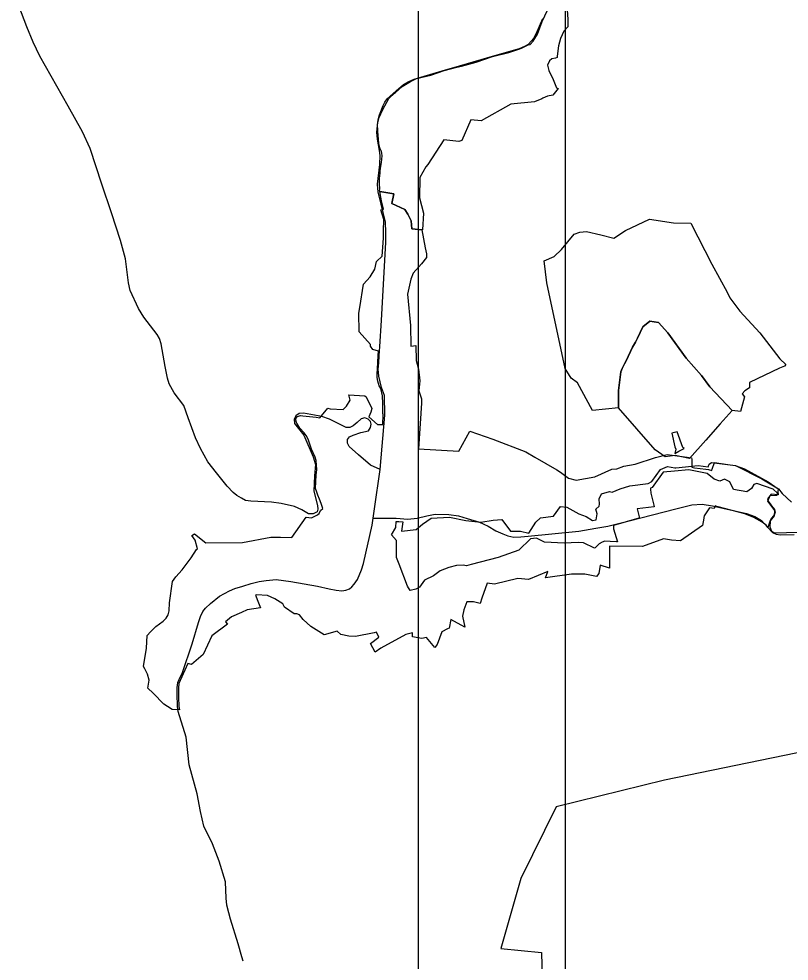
# Model space of a CAD drawing. Extents: x -789162 to -606354, y -1062736 to -945481.
# Drawn here: x -696275 to -693598, y -990434 to -987160 of the extents above; entities that cross this region are included whole.
import ezdxf

# ---------------------------------------------------------------- set-up
doc = ezdxf.new("R2010")
doc.units = 0
for name, color, linetype in [('_Rámeček', 7, 'Continuous'), ('_SIRSI VZTAHY_CYKLOTRASY MISTNI S', 7, 'Continuous'), ('_SIRSI VZTAHY_OP vodnich zdroju II stupne', 7, 'Continuous'), ('_SIRSI VZTAHY_SILNICE II TRIDY_STAV', 7, 'Continuous'), ('_SIRSI VZTAHY_SILNICE III TRIDY_STAV', 7, 'Continuous'), ('_SIRSI VZTAHY_USES_RBC_S', 7, 'Continuous')]:
    doc.layers.add(name, color=color, linetype=linetype)

msp = doc.modelspace()

# ---------------------------------------------------------------- linework, layer by layer
at = {"layer": '_Rámeček'}
msp.add_lwpolyline([(-673887.2, -995977.3), (-673887.2, -966277.3), (-694887.2, -966277.3), (-694887.2, -995977.3)], close=True, dxfattribs=at)
msp.add_lwpolyline([(-674375.7, -995477.3), (-674375.7, -975976.1), (-694376.9, -975976.1), (-694376.9, -995477.3)], dxfattribs=at)
at = {"layer": '_SIRSI VZTAHY_CYKLOTRASY MISTNI S'}
msp.add_lwpolyline([(-692092.1, -991464.7), (-692451.1, -990991.6), (-692522.9, -990644.3), (-692911.9, -990123.3), (-693193.2, -989877.8), (-693366.8, -989668.2), (-694031.4, -989804.9), (-694407.8, -989897.9), (-694531.2, -990146.8), (-694600.3, -990390.1), (-694459.4, -990403.5), (-694455.9, -990536.9)], dxfattribs=at)
at = {"layer": '_SIRSI VZTAHY_OP vodnich zdroju II stupne'}
msp.add_lwpolyline([(-694370.6, -987112), (-694368.1, -987161.6), (-694367, -987187.6), (-694381.9, -987201.9), (-694392.5, -987228.3), (-694399.6, -987252.9), (-694404.9, -987289.2), (-694404.7, -987294.4), (-694410.4, -987296.7), (-694422.9, -987297.9), (-694431.8, -987305.4), (-694437.9, -987320.6), (-694434.1, -987338.5), (-694432.9, -987342.6), (-694421.1, -987364.1), (-694407.1, -987398.7), (-694401.4, -987401), (-694420, -987425.2), (-694438.3, -987428.2), (-694453.9, -987435.1), (-694458.3, -987437.2), (-694483.1, -987448.1), (-694565.4, -987455.7), (-694668.3, -987513.7), (-694704.1, -987510.6), (-694735.7, -987582.1), (-694746.2, -987585.5), (-694798.5, -987580.3), (-694854.2, -987665.9), (-694861.1, -987673.7), (-694882.4, -987711), (-694883.6, -987780.9), (-694869.5, -987834.6), (-694872.1, -987892.8), (-694874.6, -987892.9), (-694910.2, -987889.7), (-694912.6, -987861.5), (-694923.4, -987837.7), (-694934.6, -987821.7), (-694978.9, -987801.5), (-694972.6, -987767.6), (-695021.1, -987759.7), (-695021.6, -987756.2), (-695021.4, -987751.6), (-695022.1, -987730.9), (-695022.3, -987726.5), (-695022.2, -987714.4), (-695020.1, -987695.4), (-695019.3, -987688.2), (-695017.1, -987671.6), (-695015.7, -987658.4), (-695012.8, -987635.4), (-695014.1, -987626.6), (-695015.7, -987619.6), (-695016.9, -987616.6), (-695020.4, -987608.1), (-695023.9, -987592.4), (-695027.4, -987550.2), (-695029.2, -987525.4), (-695023.6, -987501.9), (-695011, -987475), (-694989.9, -987436.7), (-694969.8, -987418.2), (-694966.7, -987415.6), (-694943.6, -987394.1), (-694914.8, -987377.1), (-694893.1, -987366.9), (-694844, -987355.1), (-694797.9, -987339.5), (-694753.4, -987327.7), (-694737.5, -987323.6), (-694686.4, -987309.6), (-694629.4, -987290.8), (-694572.4, -987276.5), (-694534.2, -987263.8), (-694526.2, -987260.8), (-694505.6, -987250.2), (-694498.6, -987248.7), (-694487.8, -987237.1), (-694472.9, -987212.9), (-694456.4, -987168.2), (-694429.5, -987109.4)], dxfattribs=at)
for points in [[(-695742.6, -989559.8), (-695759.1, -989549.4), (-695771.1, -989540.4), (-695808.7, -989502.2), (-695827.5, -989485.5), (-695823, -989457.5), (-695828.4, -989436.2), (-695837.8, -989418), (-695842.7, -989409.9), (-695831.6, -989346.4), (-695829.4, -989302.4), (-695817.6, -989289.7), (-695798.9, -989271), (-695774, -989251.9), (-695763.9, -989242.3), (-695756.1, -989230.6), (-695753.1, -989216.2), (-695751.9, -989188.7), (-695742, -989114.8), (-695729.3, -989098.6), (-695708.1, -989074.6), (-695676.2, -989032.1), (-695657.7, -989003.7), (-695655.1, -989001.2), (-695662.6, -988971.5), (-695673.8, -988955.3), (-695665.1, -988949.4), (-695625.2, -988980.2), (-695497.8, -988978.9), (-695399.9, -988960.8), (-695366.7, -988961.1), (-695327.3, -988961.5), (-695276.6, -988891.4), (-695257.9, -988893.8), (-695247, -988888.1), (-695239.8, -988884), (-695236.1, -988881.7), (-695231.8, -988878.4), (-695226.8, -988868.4), (-695218.9, -988861.2), (-695224.4, -988844.1), (-695230.2, -988829), (-695236.2, -988814.9), (-695239.6, -988803.9), (-695244.1, -988791.6), (-695242.2, -988744.6), (-695240.2, -988725.6), (-695240.8, -988710.3), (-695242.6, -988694.5), (-695246.2, -988682.3), (-695258.4, -988654.9), (-695270.2, -988619.8), (-695277, -988607.7), (-695283.4, -988598.2), (-695298.6, -988582.1), (-695309.9, -988564.8), (-695310.6, -988562.1), (-695314.5, -988549), (-695307.3, -988541.7), (-695296.2, -988538.2), (-695288.4, -988538.6), (-695241.7, -988543.8), (-695228.9, -988546.1), (-695202, -988512.6), (-695194, -988514.5), (-695148.1, -988516.9), (-695137.2, -988505.7), (-695124.3, -988484.9), (-695128.6, -988465.7), (-695072.7, -988469.9), (-695068.2, -988472.9), (-695048.6, -988513.1), (-695052.4, -988525.9), (-695058.9, -988542.5), (-695028.6, -988568.6), (-695010.3, -988569.5), (-695009.9, -988533.9), (-695010.1, -988530.3), (-695010.6, -988496.6), (-695011.7, -988469.7), (-695017.6, -988444.3), (-695023, -988434.2), (-695028, -988418.7), (-695029.9, -988406.3), (-695029.9, -988390.2), (-695029.3, -988376.9), (-695027.1, -988329.4), (-695025.8, -988313.8), (-695044.7, -988308.3), (-695053.8, -988296.9), (-695053.7, -988291.1), (-695092.9, -988247.1), (-695093.5, -988182.1), (-695090.6, -988162), (-695078, -988081.1), (-695054.2, -988056.2), (-695038.4, -988029.8), (-695032.6, -988002.4), (-695013.1, -987984), (-695008.3, -987921.8), (-695008.5, -987895.6), (-695006.8, -987856.7), (-695017.1, -987823.3), (-695007.9, -987821.4), (-695013.1, -987801.3), (-695015, -987791.9), (-695021.1, -987759.7), (-694972.6, -987767.6), (-694978.9, -987801.5), (-694934.6, -987821.7), (-694923.4, -987837.7), (-694912.6, -987861.5), (-694910.2, -987889.7), (-694874.6, -987892.9), (-694863.1, -987955.4), (-694859.3, -987976.6), (-694858.3, -987988.2), (-694876.1, -988010.7), (-694904.9, -988043.1), (-694913.2, -988063.7), (-694924.9, -988116.6), (-694913.8, -988225.1), (-694913.4, -988297.2), (-694903.4, -988295.4), (-694896.2, -988294.1), (-694894.6, -988346.4), (-694886, -988376.8), (-694882.3, -988417.9), (-694885.4, -988451.9), (-694875.9, -988480.2), (-694876.4, -988494.9), (-694887, -988653.8), (-694746.9, -988661.2), (-694707.8, -988592.6), (-694628.3, -988620), (-694514.1, -988664.2), (-694482.1, -988682.2), (-694406.1, -988727.1), (-694393, -988734.2), (-694365.1, -988755.4), (-694338.7, -988762.8), (-694273.9, -988750.9), (-694214.4, -988724.4), (-694197.3, -988722.8), (-694172.9, -988713.9), (-694133.6, -988706.4), (-694063.1, -988684), (-694022.9, -988673.2), (-693952.9, -988682.9), (-693938.2, -988684.7), (-693936.7, -988689.5), (-693936.7, -988696.6), (-693936.9, -988700.3), (-693937, -988708.8), (-693936.6, -988717.4), (-693927.9, -988719.7), (-693888.4, -988724.3), (-693879.1, -988725.5), (-693867.2, -988728.9), (-693865.5, -988723.8), (-693858.3, -988701.4), (-693811.5, -988707.8), (-693786.4, -988711.4), (-693753.5, -988723.6), (-693671.4, -988767.8), (-693637.1, -988792.1), (-693637.2, -988801.9), (-693637, -988813.3), (-693660.7, -988811.7), (-693673.3, -988827.6), (-693670.9, -988835.1), (-693660.7, -988849.6), (-693650.6, -988860.9), (-693647.4, -988873.6), (-693649.6, -988881.2), (-693653.1, -988886.9), (-693661.2, -988896.2), (-693665.6, -988906.1), (-693672.2, -988926.9), (-693678.8, -988918.5), (-693692.4, -988908.1), (-693720.7, -988891.7), (-693752.4, -988879.2), (-693844.8, -988855), (-693849.3, -988853.7), (-693856, -988852), (-693859.6, -988861.5), (-693874.9, -988858.8), (-693893.5, -988886.6), (-693894.5, -988892.7), (-693894.6, -988894), (-693899.3, -988920.3), (-693975.9, -988973.2), (-694007.8, -988971), (-694034.9, -988966.7), (-694107.8, -988992.6), (-694222.5, -988991.3), (-694222.5, -989067.7), (-694254.8, -989057.9), (-694259.8, -989086.4), (-694268.1, -989097.8), (-694308.2, -989089.3), (-694354.4, -989089.4), (-694445.1, -989101.8), (-694436.7, -989079.4), (-694504.1, -989107.2), (-694541.4, -989104.4), (-694622.5, -989124), (-694647.9, -989120.1), (-694666.3, -989172.5), (-694672.3, -989190.8), (-694695.1, -989184.9), (-694718.1, -989185.1), (-694729.4, -989213.1), (-694733.3, -989235.4), (-694725.9, -989273.1), (-694774.7, -989247), (-694780, -989276.4), (-694785.5, -989278.9), (-694805.2, -989289.4), (-694821.2, -989333.6), (-694830, -989343.8), (-694859.3, -989309), (-694874.9, -989313.1), (-694906.9, -989306.8), (-694907.4, -989293.3), (-694930.1, -989298.8), (-695017.9, -989345.8), (-695037.2, -989360.1), (-695053.8, -989330.3), (-695024.5, -989308.3), (-695032.7, -989290.4), (-695040.6, -989293.5), (-695105, -989305.5), (-695128.6, -989304.8), (-695156.9, -989299), (-695168.7, -989286.9), (-695214.8, -989299.7), (-695260.3, -989271.4), (-695287.7, -989246.3), (-695300.1, -989230.1), (-695309.4, -989226.8), (-695318.6, -989226.4), (-695352.5, -989203.4), (-695358.1, -989192.1), (-695385.8, -989175.2), (-695411.8, -989162.8), (-695449.2, -989161.4), (-695452.7, -989161.9), (-695442.6, -989189), (-695435.9, -989206.3), (-695482.1, -989213.4), (-695502.1, -989222.4), (-695536.5, -989237.4), (-695557.2, -989254.6), (-695550.9, -989262.6), (-695604.3, -989303.1), (-695634.5, -989368.1), (-695675.3, -989402.9), (-695688.2, -989399.7), (-695720, -989468.9), (-695720.1, -989484.2), (-695720.1, -989496.1), (-695720.1, -989501.9), (-695720.3, -989516.2), (-695719.1, -989549.2), (-695717.4, -989560.2)], [(-694450.1, -988000), (-694415.3, -987985.7), (-694389.5, -987960.8), (-694345.1, -987907.9), (-694326.4, -987900.9), (-694303, -987898.5), (-694253.1, -987910.2), (-694208, -987921.9), (-694167.4, -987895.4), (-694084.1, -987855.7), (-694000, -987868.1), (-693940, -987868.9), (-693867.5, -988011.5), (-693814.4, -988109.7), (-693804.3, -988129.4), (-693769.4, -988174.7), (-693700.5, -988250), (-693630.9, -988341.1), (-693610.5, -988360.5), (-693614.1, -988365.8), (-693631.8, -988373.8), (-693736.2, -988423.4), (-693736.2, -988442), (-693753, -988452.6), (-693761.9, -988462.3), (-693753.9, -988473), (-693767.2, -988524.3), (-693795.9, -988520.1), (-693874.3, -988438.7), (-693902.9, -988398.7), (-693956.6, -988338.8), (-694020.6, -988250), (-694052.6, -988215), (-694082.5, -988209.8), (-694107.3, -988229.4), (-694125.9, -988268.6), (-694132, -988283.3), (-694143, -988300), (-694165.4, -988347.4), (-694170.8, -988358.8), (-694178.2, -988374.5), (-694183.3, -988386.4), (-694191.9, -988451.3), (-694191.9, -988511.2), (-694281.5, -988520.8), (-694333.8, -988424.3), (-694355.5, -988407.6), (-694376.5, -988374), (-694440.9, -988077.2)], [(-694183.3, -988386.4), (-694178.2, -988374.5), (-694170.8, -988358.8), (-694165.4, -988347.4), (-694143, -988300), (-694132, -988283.3), (-694125.9, -988268.6), (-694107.3, -988229.4), (-694082.5, -988209.8), (-694052.6, -988215), (-694020.6, -988250), (-693956.6, -988338.8), (-693902.9, -988398.7), (-693874.3, -988438.7), (-693795.9, -988520.1), (-693837.6, -988566.8), (-693888.4, -988623.5), (-693945.2, -988687.1), (-693994.5, -988677.1), (-694028.9, -988681.5), (-694064, -988656.6), (-694191.9, -988511.2), (-694191.9, -988451.3)], [(-693987.8, -988594.1), (-694006.2, -988598.9), (-693995.5, -988646.9), (-693992.3, -988655.2), (-693995.6, -988669.9), (-693981.6, -988662.3), (-693963.1, -988652.3), (-693967.8, -988648.9)]]:
    msp.add_lwpolyline(points, close=True, dxfattribs=at)
at = {"layer": '_SIRSI VZTAHY_SILNICE II TRIDY_STAV'}
for points in [[(-695020, -988725.3), (-695003, -988536.4), (-695005.1, -988468.1), (-695014.9, -988440.3), (-695023.9, -988401.1), (-695026.5, -988377.3), (-695024.9, -988354.3), (-695023.6, -988330.7), (-695021.3, -988297.5), (-695015.3, -988207.8), (-695000.1, -987935.7), (-694999.7, -987901.6), (-695001.7, -987866.4), (-695016.6, -987803.1), (-695027.1, -987761.1), (-695028.2, -987748.8), (-695028.6, -987733.6), (-695021.3, -987665.1), (-695019.6, -987634.3), (-695022.6, -987616.9), (-695029.2, -987577.7), (-695030.8, -987552.9), (-695028.9, -987529.8), (-695026.8, -987510), (-695021.7, -987492.5), (-695009.3, -987460.5), (-695003.2, -987448.6), (-694995.7, -987436.9), (-694964.4, -987409.2), (-694938.7, -987388), (-694920.7, -987377.4), (-694901.7, -987369.1), (-694878.4, -987361.8), (-694804.8, -987340.4), (-694743.7, -987322.4), (-694621.5, -987286.6), (-694535.5, -987262.1), (-694516.7, -987254.9), (-694503.7, -987247), (-694486.2, -987226.6), (-694478, -987211.8), (-694454.2, -987158.2)], [(-695043.7, -988894), (-695039.2, -988862), (-695020, -988725.3)], [(-695496.2, -990434.2), (-695500, -990418.3), (-695513.2, -990373.4), (-695539.6, -990287.6), (-695546, -990265.5), (-695552.5, -990238.9), (-695554.9, -990215.4), (-695556.9, -990158), (-695579.7, -990086.8), (-695602.7, -990025.6), (-695633, -989964.3), (-695644.1, -989914.2), (-695655.8, -989851.9), (-695683.5, -989751.1), (-695693.8, -989655.4), (-695721.9, -989566.4), (-695724.5, -989548.6), (-695725.6, -989504.7), (-695725, -989482.7), (-695724.3, -989474.9), (-695722.9, -989465.5), (-695718.2, -989455.1), (-695706.8, -989431.1), (-695672.6, -989331.4), (-695651.5, -989257.6), (-695644.3, -989236.4), (-695636.1, -989218.9), (-695627.3, -989206.9), (-695609.7, -989190.9), (-695578.1, -989166.1), (-695543.7, -989146.9), (-695525, -989139.3), (-695496.7, -989130.7), (-695468, -989122.1), (-695439.8, -989115), (-695416.4, -989111.3), (-695381.6, -989107.7), (-695330.7, -989114.1), (-695237.4, -989130.8), (-695197, -989140.1), (-695172.3, -989144.4), (-695152.7, -989146.5), (-695139.2, -989145.1), (-695126, -989139.8), (-695118.3, -989132.7), (-695110.1, -989124), (-695099, -989108.1), (-695084.7, -989074), (-695077.9, -989052.2), (-695048, -988919.2), (-695043.7, -988894)]]:
    msp.add_lwpolyline(points, dxfattribs=at)
at = {"layer": '_SIRSI VZTAHY_SILNICE III TRIDY_STAV'}
for points in [[(-695020, -988725.3), (-695053.5, -988710.3), (-695095.4, -988674.6), (-695127.2, -988645.4), (-695133.4, -988633.6), (-695133.6, -988621.4), (-695126.9, -988612), (-695113.9, -988605.8), (-695086.7, -988596.5), (-695060.7, -988591.1), (-695053.4, -988579.9), (-695051.3, -988567.9), (-695053.4, -988559.1), (-695061.9, -988550.8), (-695072.8, -988546.3), (-695085.5, -988548.9), (-695099.7, -988562), (-695113.9, -988573.5), (-695124.8, -988579), (-695137.9, -988579), (-695195.3, -988550.4), (-695222.9, -988541.6), (-695285.8, -988529.2), (-695301.7, -988531.4), (-695313.1, -988538.7), (-695318.8, -988551.1), (-695317.2, -988566.1), (-695308.2, -988577.7), (-695285.1, -988606.3), (-695252.4, -988681.6), (-695244.8, -988708.2), (-695247.6, -988747.4), (-695249.9, -988801.2), (-695237.1, -988850.7), (-695236.9, -988862.9), (-695239.2, -988872.1), (-695253.1, -988879.4), (-695268.3, -988879.7), (-695292.2, -988865.2), (-695317.2, -988854.3), (-695363.3, -988843.5), (-695396.9, -988838.7), (-695469.6, -988835.6), (-695487.5, -988833.1), (-695501.4, -988825.1), (-695518.2, -988815.9), (-695530.9, -988805.7), (-695551.2, -988782.9), (-695588.1, -988737.1), (-695618.1, -988699.2), (-695643.6, -988652.5), (-695661.4, -988615.2), (-695686.8, -988546), (-695702.1, -988503.5), (-695736, -988459), (-695753.1, -988428.1), (-695759.2, -988408.1), (-695767, -988367.5), (-695780.9, -988288.6), (-695787, -988270.8), (-695794.8, -988256.9), (-695841.1, -988196.4), (-695859.6, -988166.3), (-695888.1, -988103.1), (-695893.8, -988077.1), (-695904.3, -987993.6), (-695922.7, -987929.4), (-695953.8, -987833.8), (-695987.5, -987733.5), (-696027.2, -987610), (-696054.2, -987551.9), (-696103.7, -987463), (-696202.3, -987289.1), (-696225.6, -987241.1), (-696247.9, -987187.1), (-696275.5, -987114.7)], [(-695043.7, -988894), (-694963.9, -988894.9), (-694924.1, -988898.1), (-694891.3, -988894.2), (-694857.1, -988886.7), (-694829.1, -988880.3), (-694781.5, -988881.9), (-694747.9, -988887), (-694717.1, -988895.2), (-694674.9, -988908.9), (-694644.7, -988922.5), (-694618, -988939), (-694593.7, -988949.5), (-694576.1, -988956.5), (-694554.8, -988960), (-694530.4, -988959.4), (-694505.3, -988957.5), (-694329.6, -988939.8), (-694269.7, -988929.2), (-694228.3, -988922.7), (-694154.6, -988903.7), (-693992.5, -988862.2), (-693936.6, -988848.5), (-693900.2, -988846.2), (-693864.3, -988851.4), (-693746.4, -988877.8), (-693718.2, -988889), (-693694.9, -988902.5), (-693674.1, -988925.6), (-693655.8, -988944.9), (-693643.3, -988950.2), (-693628.6, -988952.3), (-693581.2, -988951)]]:
    msp.add_lwpolyline(points, dxfattribs=at)
at = {"layer": '_SIRSI VZTAHY_USES_RBC_S'}
msp.add_lwpolyline([(-693567.6, -988944.8), (-693648.7, -988946.9), (-693658.3, -988940.5), (-693664.8, -988925.6), (-693663.6, -988904.2), (-693649.8, -988886.1), (-693648.7, -988867.9), (-693672.9, -988834.9), (-693664.4, -988815.8), (-693639.8, -988814.6), (-693638.8, -988807.2), (-693653.7, -988793.3), (-693711.2, -988774.2), (-693720.8, -988777.4), (-693729.4, -988791.2), (-693745.3, -988802.9), (-693792.2, -988795.5), (-693805, -988768.8), (-693823.1, -988759.2), (-693839.1, -988765.6), (-693859.4, -988759.2), (-693883.9, -988739), (-693946.8, -988726.2), (-693997.3, -988731.1), (-694035.9, -988734.8), (-694074.2, -988788), (-694080.6, -988790.1), (-694080.3, -988793.9), (-694079.5, -988808.2), (-694069.2, -988849.4), (-694067.8, -988855.1), (-694126.3, -988862.5), (-694118.9, -988894.4), (-694120.4, -988894.9), (-694209.3, -988919.9), (-694209.2, -988925.6), (-694209.1, -988931.1), (-694194.4, -988977.1), (-694199, -988976.9), (-694220, -988976.1), (-694239.4, -988974.7), (-694247.9, -988978.4), (-694259.2, -988984.1), (-694273, -988997.9), (-694274.9, -988998.8), (-694312.8, -988980.8), (-694332.1, -988979.4), (-694380.4, -988981.3), (-694449.1, -988978), (-694476.5, -988964.2), (-694496.9, -988965.8), (-694538.1, -989006.3), (-694610.2, -989030.7), (-694703.4, -989056), (-694719.3, -989060.3), (-694730.8, -989057.6), (-694754.8, -989058.9), (-694781, -989065.4), (-694811.8, -989077.8), (-694834.6, -989094.6), (-694866, -989110.2), (-694882.6, -989134.7), (-694896, -989141.2), (-694915.6, -989146.2), (-694924.7, -989131.4), (-694953.9, -989054.3), (-694962.8, -989030.9), (-694962.8, -988972.7), (-694980.8, -988952.6), (-694964.9, -988927.1), (-694963.9, -988905.9), (-694955.1, -988906.4), (-694940.6, -988907), (-694945.9, -988939.8), (-694895.1, -988933.5), (-694872.8, -988915.5), (-694842.1, -988894.3), (-694779.3, -988891.2), (-694722.2, -988902.9), (-694670.4, -988908.1), (-694627.1, -988901.8), (-694597.5, -988898.6), (-694566.9, -988939.9), (-694532, -988939.9), (-694503.4, -988946.2), (-694479.1, -988908.1), (-694462.2, -988893.4), (-694417.4, -988887.1), (-694393.2, -988854.4), (-694371.1, -988856.5), (-694329.9, -988879.7), (-694303.5, -988889.2), (-694281.4, -988902.9), (-694268.7, -988899.8), (-694265.6, -988879.7), (-694269.8, -988862.8), (-694259.2, -988853.3), (-694257.1, -988845.9), (-694259.2, -988826.9), (-694251.1, -988809.8), (-694222.6, -988802.2), (-694214, -988804.1), (-694185.4, -988792.1), (-694152.2, -988782.7), (-694087.9, -988774.2), (-694075.3, -988766.9), (-694045.6, -988725.6), (-694021.6, -988715.2), (-693995.2, -988719.4), (-693992.1, -988719.1), (-693914.1, -988712.1), (-693879.4, -988716.3), (-693876.1, -988707.2), (-693868.6, -988701.6), (-693785.4, -988711.4), (-693692.8, -988757.5), (-693635.6, -988792.6), (-693622.4, -988809.1), (-693590.7, -988839.5)], dxfattribs=at)

doc.saveas('drawing.dxf')
